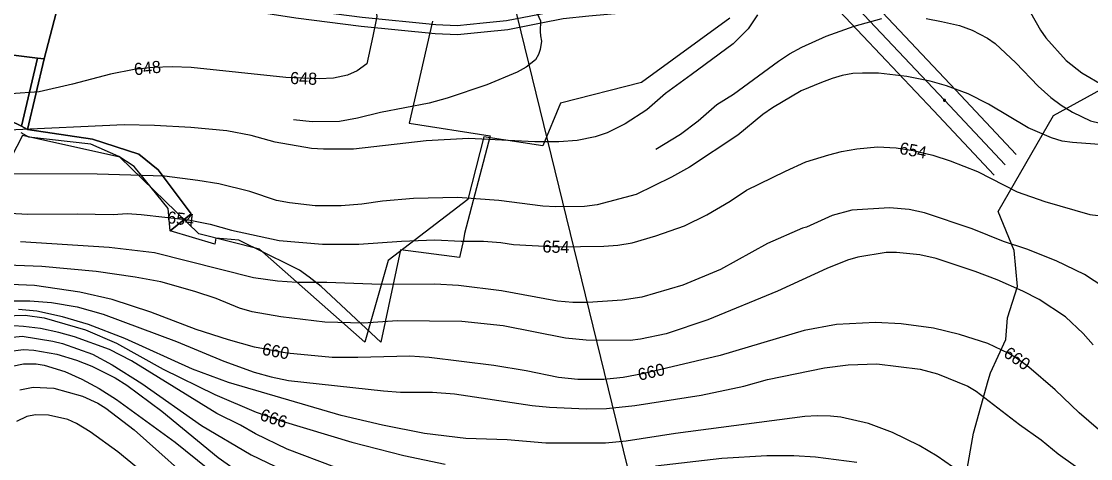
# Model space of a CAD drawing. Extents: x -709418 to -703832, y -1161719 to -1157826.
# Drawn here: x -706777 to -706070, y -1161142 to -1160852 of the extents above; entities that cross this region are included whole.
import ezdxf

# ---------------------------------------------------------------- set-up
doc = ezdxf.new("R2010")
doc.units = 0
for name, color, linetype in [('102_obvod PÚ', 7, 'Continuous'), ('103_hranice KÚ', 7, 'Continuous'), ('120_vrstevnice hlavní', 7, 'Continuous'), ('121_vrstevnice hlavní_popis', 7, 'Continuous'), ('122_vrstevnice základní', 7, 'Continuous'), ('124_vrstevnice doplňková', 7, 'Continuous'), ('206_TTP_KN', 7, 'Continuous'), ('210_ostatní plocha_KN', 7, 'Continuous'), ('501_vodní tok', 7, 'Continuous'), ('514 odvodnění - LPIS', 7, 'Continuous'), ('705_el VN nadzemní_E.ON', 7, 'Continuous'), ('723_radioreléová trasa_UAP', 7, 'Continuous'), ('735_OP sítí TI', 7, 'Continuous')]:
    doc.layers.add(name, color=color, linetype=linetype)

# ---------------------------------------------------------------- blocks, each defined once
blk = doc.blocks.new('Elektro - Implicitní$0$VN4601')
for points in [[(1.2, 0), (1.2, 0.1), (1.2, 0.3), (1.2, 0.4), (1.1, 0.5), (1.1, 0.6), (1, 0.7), (0.9, 0.8), (0.8, 0.9), (0.7, 1), (0.6, 1.1), (0.5, 1.1), (0.4, 1.2), (0.3, 1.2), (0.1, 1.2), (0, 1.2), (-0.1, 1.2), (-0.3, 1.2), (-0.4, 1.2), (-0.5, 1.1), (-0.6, 1.1), (-0.7, 1), (-0.8, 0.9), (-0.9, 0.8), (-1, 0.7), (-1.1, 0.6), (-1.1, 0.5), (-1.2, 0.4), (-1.2, 0.3), (-1.2, 0.1), (-1.2, 0), (-1.2, -0.1), (-1.2, -0.3), (-1.2, -0.4), (-1.1, -0.5), (-1.1, -0.6), (-1, -0.7), (-0.9, -0.8), (-0.8, -0.9), (-0.7, -1), (-0.6, -1.1), (-0.5, -1.1), (-0.4, -1.2), (-0.3, -1.2), (-0.1, -1.2), (0, -1.2), (0.1, -1.2), (0.3, -1.2), (0.4, -1.2), (0.5, -1.1), (0.6, -1.1), (0.7, -1), (0.8, -0.9), (0.9, -0.8), (1, -0.7), (1.1, -0.6), (1.1, -0.5), (1.2, -0.4), (1.2, -0.3), (1.2, -0.1), (1.2, 0)], [(0.9, 0), (0.9, 0.1), (0.9, 0.2), (0.9, 0.3), (0.8, 0.4), (0.8, 0.5), (0.7, 0.5), (0.7, 0.6), (0.6, 0.7), (0.5, 0.7), (0.5, 0.8), (0.4, 0.8), (0.3, 0.9), (0.2, 0.9), (0.1, 0.9), (0, 0.9), (-0.1, 0.9), (-0.2, 0.9), (-0.3, 0.9), (-0.4, 0.8), (-0.5, 0.8), (-0.5, 0.7), (-0.6, 0.7), (-0.7, 0.6), (-0.7, 0.5), (-0.8, 0.5), (-0.8, 0.4), (-0.9, 0.3), (-0.9, 0.2), (-0.9, 0.1), (-0.9, 0), (-0.9, -0.1), (-0.9, -0.2), (-0.9, -0.3), (-0.8, -0.4), (-0.8, -0.5), (-0.7, -0.5), (-0.7, -0.6), (-0.6, -0.7), (-0.5, -0.7), (-0.5, -0.8), (-0.4, -0.8), (-0.3, -0.9), (-0.2, -0.9), (-0.1, -0.9), (0, -0.9), (0.1, -0.9), (0.2, -0.9), (0.3, -0.9), (0.4, -0.8), (0.5, -0.8), (0.5, -0.7), (0.6, -0.7), (0.7, -0.6), (0.7, -0.5), (0.8, -0.5), (0.8, -0.4), (0.9, -0.3), (0.9, -0.2), (0.9, -0.1), (0.9, 0)], [(0.6, 0), (0.6, 0.1), (0.6, 0.1), (0.6, 0.2), (0.6, 0.2), (0.5, 0.3), (0.5, 0.4), (0.5, 0.4), (0.4, 0.5), (0.4, 0.5), (0.3, 0.5), (0.2, 0.6), (0.2, 0.6), (0.1, 0.6), (0.1, 0.6), (0, 0.6), (-0.1, 0.6), (-0.1, 0.6), (-0.2, 0.6), (-0.3, 0.6), (-0.3, 0.5), (-0.4, 0.5), (-0.4, 0.5), (-0.5, 0.4), (-0.5, 0.4), (-0.5, 0.3), (-0.6, 0.2), (-0.6, 0.2), (-0.6, 0.1), (-0.6, 0.1), (-0.6, 0), (-0.6, -0.1), (-0.6, -0.1), (-0.6, -0.2), (-0.6, -0.3), (-0.5, -0.3), (-0.5, -0.4), (-0.5, -0.4), (-0.4, -0.5), (-0.4, -0.5), (-0.3, -0.5), (-0.3, -0.6), (-0.2, -0.6), (-0.1, -0.6), (-0.1, -0.6), (0, -0.6), (0.1, -0.6), (0.1, -0.6), (0.2, -0.6), (0.2, -0.6), (0.3, -0.5), (0.4, -0.5), (0.4, -0.5), (0.5, -0.4), (0.5, -0.4), (0.5, -0.3), (0.6, -0.3), (0.6, -0.2), (0.6, -0.1), (0.6, -0.1), (0.6, 0)], [(0.3, 0), (0.3, 0), (0.3, 0.1), (0.3, 0.1), (0.3, 0.1), (0.3, 0.2), (0.2, 0.2), (0.2, 0.2), (0.2, 0.2), (0.2, 0.2), (0.2, 0.3), (0.1, 0.3), (0.1, 0.3), (0.1, 0.3), (0, 0.3), (0, 0.3), (0, 0.3), (-0.1, 0.3), (-0.1, 0.3), (-0.1, 0.3), (-0.2, 0.3), (-0.2, 0.2), (-0.2, 0.2), (-0.2, 0.2), (-0.3, 0.2), (-0.3, 0.2), (-0.3, 0.1), (-0.3, 0.1), (-0.3, 0.1), (-0.3, 0), (-0.3, 0), (-0.3, 0), (-0.3, -0.1), (-0.3, -0.1), (-0.3, -0.1), (-0.3, -0.2), (-0.3, -0.2), (-0.2, -0.2), (-0.2, -0.2), (-0.2, -0.3), (-0.2, -0.3), (-0.1, -0.3), (-0.1, -0.3), (-0.1, -0.3), (0, -0.3), (0, -0.3), (0, -0.3), (0.1, -0.3), (0.1, -0.3), (0.1, -0.3), (0.2, -0.3), (0.2, -0.3), (0.2, -0.2), (0.2, -0.2), (0.2, -0.2), (0.3, -0.2), (0.3, -0.1), (0.3, -0.1), (0.3, -0.1), (0.3, 0), (0.3, 0)]]:
    blk.add_lwpolyline(points)

msp = doc.modelspace()

# ---------------------------------------------------------------- linework, layer by layer
at = {"layer": '102_obvod PÚ'}
msp.add_lwpolyline([(-706505.26, -1160852.31), (-706520.68, -1160919.75), (-706467.16, -1160928.03), (-706484.08, -1160992.76), (-706484.91, -1160996.87), (-706487.48, -1161008.61), (-706526.37, -1161003.54), (-706539.47, -1161064.56), (-706578.86, -1161027.7), (-706586.74, -1161021.71), (-706593.27, -1161017.07), (-706599.48, -1161013.93), (-706633.22, -1160997.07), (-706648.49, -1160995.78), (-706649.27, -1160999.85), (-706678.6, -1160991.04), (-706680.03, -1160976.27), (-706702.51, -1160948.44), (-706712.71, -1160941.87), (-706731.05, -1160933.59), (-706772.01, -1160928.96), (-706777.08, -1160926.03)], dxfattribs=at)
at = {"layer": '103_hranice KÚ'}
msp.add_lwpolyline([(-706152.5, -1161152.34), (-706147.72, -1161124.93), (-706138.1, -1161089.98), (-706136.46, -1161084.87), (-706126.36, -1161062.88), (-706125.32, -1161048.45), (-706118.78, -1161027.74), (-706120.86, -1161004.08), (-706131.38, -1160978.09), (-706094.9, -1160914.73), (-706056.71, -1160893.7)], dxfattribs=at)
at = {"layer": '120_vrstevnice hlavní'}
for points in [[(-706109.98, -1160846.56), (-706103.56, -1160858.24), (-706100, -1160863.37), (-706086.47, -1160878.33), (-706076.21, -1160886.46), (-706061.81, -1160894.72), (-706051.55, -1160898.71), (-706020.78, -1160908.4), (-706007.1, -1160912.11), (-705983.16, -1160920.23), (-705966.06, -1160927.92), (-705955.94, -1160934.62), (-705949.1, -1160940.89), (-705943.4, -1160948.02), (-705935.39, -1160959.89), (-705930.01, -1160971.67), (-705926.3, -1160984.49), (-705922.17, -1161014.42), (-705914.19, -1161044.34), (-705910.91, -1161052.89), (-705903.65, -1161065.72), (-705896.95, -1161074.83), (-705888.83, -1161083.1)], [(-706290.52, -1160848.13), (-706296.64, -1160857.39), (-706306.62, -1160867.22), (-706334.26, -1160887.74), (-706351.36, -1160900.14), (-706363.76, -1160910.82), (-706378.01, -1160920.23), (-706389.84, -1160926.07), (-706397.82, -1160928.78), (-706409.79, -1160931.2), (-706421.75, -1160932.06), (-706437.71, -1160932.06), (-706481.6, -1160929.78), (-706509.53, -1160931.49), (-706557.41, -1160937.04), (-706577.36, -1160937.04), (-706585.34, -1160936.47), (-706609.28, -1160932.2), (-706625.24, -1160927.92), (-706641.2, -1160924.79), (-706665.13, -1160922.65), (-706689.07, -1160921.37), (-706709.02, -1160920.94), (-706785.44, -1160924.43)], [(-706065.23, -1161122.43), (-706077.92, -1161111.46), (-706093.87, -1161096.07), (-706111.12, -1161081.25), (-706119.38, -1161075.12), (-706124.51, -1161072.13), (-706138.33, -1161065.57), (-706157, -1161059.45), (-706174.1, -1161055.46), (-706195.47, -1161052.46), (-706212.57, -1161051.61), (-706238.22, -1161052.89), (-706259.6, -1161056.88), (-706315.17, -1161073.55), (-706366.47, -1161085.66), (-706379.29, -1161088.09), (-706392.11, -1161089.37), (-706409.22, -1161089.37), (-706422.04, -1161087.94), (-706443.41, -1161083.67), (-706464.79, -1161080.11), (-706507.54, -1161074.69), (-706520.36, -1161073.98), (-706554.56, -1161074.83), (-706571.66, -1161074.69), (-706601.58, -1161071.84), (-706622.96, -1161067.85), (-706640.06, -1161063.15), (-706661.43, -1161056.31), (-706691.35, -1161044.77), (-706717, -1161036.5), (-706738.38, -1161031.52), (-706768.3, -1161027.24), (-706795.23, -1161025.96)], [(-706790.81, -1161062.15), (-706776.57, -1161060.73), (-706756.33, -1161063.86), (-706749.78, -1161065.57), (-706730.11, -1161072.56), (-706717, -1161079.54), (-706697.34, -1161092.08), (-706658.01, -1161119.86), (-706625.24, -1161139.1), (-706599.02, -1161151.78)]]:
    msp.add_lwpolyline(points, dxfattribs=at)
at = {"layer": '122_vrstevnice základní'}
for points in [[(-706546.58, -1160840.15), (-706542.78, -1160844.42), (-706541.99, -1160849.16), (-706544.64, -1160862.2), (-706548.72, -1160880.47), (-706555.13, -1160885.17), (-706561.4, -1160887.88), (-706570.8, -1160889.88), (-706580.21, -1160890.45), (-706602.15, -1160889.59), (-706664.85, -1160882.9), (-706677.29, -1160882.43), (-706689.93, -1160882.9), (-706702.47, -1160884.32), (-706718.14, -1160887.31), (-706743.22, -1160894.01), (-706765.17, -1160899), (-706783.97, -1160900.28), (-706800.73, -1160898.5)], [(-706037.88, -1160935.76), (-706082.33, -1160932.62), (-706089.17, -1160931.63), (-706096.3, -1160929.49), (-706111.69, -1160922.79), (-706137.91, -1160907.12), (-706151.3, -1160900.42), (-706165.69, -1160895.01), (-706176.38, -1160891.87), (-706191.91, -1160888.88), (-706210.58, -1160886.6), (-706221.2, -1160886.57), (-706227.41, -1160886.95), (-706234.52, -1160888.2), (-706241.11, -1160890.08), (-706248.2, -1160892.73), (-706261.59, -1160898.43), (-706280.69, -1160909.54), (-706286.96, -1160913.96), (-706303.48, -1160927.64), (-706335.4, -1160948.87), (-706347.37, -1160955.43), (-706370.74, -1160966.97), (-706396.39, -1160973.81), (-706404.94, -1160974.8), (-706423.75, -1160975.09), (-706432.3, -1160974.66), (-706461.37, -1160970.96), (-706488.73, -1160968.82), (-706517.8, -1160969.53), (-706538.31, -1160971.38), (-706551.99, -1160973.38), (-706565.67, -1160974.38), (-706582.77, -1160974.38), (-706599.87, -1160972.52), (-706608.42, -1160970.81), (-706626.09, -1160964.97), (-706646.61, -1160959.84), (-706660.29, -1160957.56), (-706682.52, -1160954.85), (-706726.98, -1160953.43), (-706782.17, -1160953.16)], [(-706784.42, -1160979.23), (-706773.02, -1160979.95), (-706740.09, -1160979.79), (-706716.43, -1160980.08), (-706707.03, -1160979.51), (-706697.91, -1160980.08), (-706666.56, -1160983.64), (-706652.31, -1160986.63), (-706638.06, -1160990.62), (-706606.71, -1160997.46), (-706577.93, -1160999.88), (-706553.99, -1160999.74), (-706525.78, -1160997.75), (-706503.83, -1160996.89), (-706486.45, -1160997.89), (-706471.63, -1160997.89), (-706460.23, -1160998.74), (-706451.68, -1161000.03), (-706422.89, -1161001.59), (-706392.11, -1161001.17), (-706382.71, -1161000.45), (-706373.31, -1160998.89), (-706357.63, -1160994.18), (-706338.82, -1160987.63), (-706324, -1160980.36), (-706308.61, -1160971.38), (-706297.78, -1160964.12), (-706272.07, -1160951.4), (-706258.49, -1160945.26), (-706243.32, -1160940.77), (-706235.09, -1160938.47), (-706224.83, -1160936.61), (-706211.15, -1160935.48), (-706198.89, -1160936.05), (-706187.64, -1160937.76), (-706174.67, -1160940.89), (-706163.27, -1160944.59), (-706145.03, -1160951.72), (-706118.81, -1160965.26), (-706100.57, -1160971.67), (-706070.93, -1160980.22), (-706035.6, -1160984.35)], [(-706061.53, -1161028.24), (-706074.35, -1161019.83), (-706093.02, -1161010.71), (-706112.54, -1161003.02), (-706127.93, -1160998.03), (-706148.73, -1160989.62), (-706180.08, -1160979.08), (-706190.34, -1160976.94), (-706203.31, -1160975.66), (-706228.25, -1160977.37), (-706241.07, -1160980.79), (-706258.03, -1160988.48), (-706260.88, -1160989.2), (-706283.82, -1160999.31), (-706315.03, -1161016.55), (-706339.96, -1161026.96), (-706367.04, -1161034.94), (-706379.86, -1161036.93), (-706402.66, -1161038.36), (-706412.64, -1161038.36), (-706422.61, -1161037.5), (-706459.66, -1161030.66), (-706488.16, -1161027.1), (-706503.83, -1161026.24), (-706539.45, -1161026.53), (-706575.08, -1161025.1), (-706595.03, -1161025.1), (-706607.85, -1161024.25), (-706623.53, -1161021.97), (-706689.07, -1161005.44), (-706719, -1161002.02), (-706777.6, -1160998.21)], [(-706068.65, -1161066.29), (-706075.35, -1161058.88), (-706087.04, -1161047.9), (-706104.42, -1161036.36), (-706115.11, -1161030.8), (-706132.06, -1161023.39), (-706146.6, -1161017.84), (-706172.53, -1161009.29), (-706183.22, -1161006.86), (-706198.61, -1161005.3), (-706205.45, -1161005.3), (-706224.26, -1161008.29), (-706231.1, -1161010.43), (-706244.78, -1161015.98), (-706277.27, -1161030.95), (-706323.43, -1161049.9), (-706350.79, -1161059.16), (-706367.89, -1161062.58), (-706374.73, -1161063.44), (-706403.8, -1161063.29), (-706417.48, -1161062.01), (-706458.52, -1161053.75), (-706485.88, -1161051.04), (-706528.62, -1161050.47), (-706550.85, -1161052.04), (-706576.5, -1161051.32), (-706605.57, -1161047.9), (-706624.38, -1161044.48), (-706632.93, -1161042.2), (-706648.18, -1161035.79), (-706662.28, -1161031.09), (-706684.8, -1161024.82), (-706701.9, -1161021.68), (-706727.55, -1161017.98), (-706763.46, -1161014.56), (-706814.95, -1161012.49)], [(-706783.69, -1161037.22), (-706771.44, -1161037.36), (-706757.19, -1161038.36), (-706740.09, -1161041.35), (-706722.99, -1161046.05), (-706674.54, -1161064.29), (-706643.19, -1161077.26), (-706623.24, -1161084.38), (-706611.84, -1161087.66), (-706600.44, -1161090.08), (-706537.74, -1161096.92), (-706526.35, -1161097.63), (-706505.26, -1161097.63), (-706490.72, -1161098.77), (-706439.42, -1161106.47), (-706428.02, -1161107.61), (-706403.83, -1161108.69), (-706390.41, -1161108.6), (-706371.6, -1161106.61), (-706327.71, -1161099.77), (-706299.49, -1161093.64), (-706283.82, -1161089.37), (-706246.2, -1161081.53), (-706230.53, -1161079.54), (-706211.72, -1161078.97), (-706182.93, -1161082.53), (-706171.53, -1161085.52), (-706151.59, -1161093.64), (-706145.89, -1161097.06), (-706117.39, -1161119.15), (-706103.14, -1161129.27), (-706091.74, -1161138.53), (-706080.34, -1161146.65)], [(-706151.59, -1161154.06), (-706171.82, -1161139.95), (-706183.65, -1161132.97), (-706201.32, -1161124.42), (-706217.13, -1161118.44), (-706235.37, -1161114.31), (-706242.21, -1161113.59), (-706251.13, -1161113.27), (-706259.31, -1161113.74), (-706344.81, -1161124.99), (-706377.3, -1161130.12), (-706390.97, -1161131.41), (-706430.3, -1161131.41), (-706455.95, -1161129.27), (-706483.31, -1161128.27), (-706510.67, -1161125.14), (-706538.31, -1161119.58), (-706565.67, -1161113.17), (-706640.06, -1161091.22), (-706663.99, -1161082.53), (-706708.74, -1161062.15), (-706732.68, -1161053.03), (-706749.78, -1161047.76), (-706766.88, -1161044.06), (-706778.85, -1161042.92)], [(-706802.21, -1161047.62), (-706774.57, -1161046.76), (-706762.03, -1161048.47), (-706734.67, -1161056.45), (-706714.15, -1161065.29), (-706683.37, -1161082.39), (-706649.18, -1161099.34), (-706621.82, -1161111.03), (-706604.72, -1161116.87), (-706558.55, -1161130.69), (-706524.35, -1161139.53), (-706496.99, -1161145.37)], [(-706501.55, -1161163.75), (-706537.18, -1161156.2), (-706559.97, -1161150.5), (-706569.95, -1161147.36), (-706601.3, -1161135.39), (-706622.39, -1161125.28), (-706632.22, -1161119.58), (-706647.75, -1161111.74), (-706704.18, -1161076.97), (-706718.71, -1161069.56), (-706741.8, -1161061.01), (-706752.2, -1161058.16), (-706764.31, -1161055.6), (-706775.71, -1161054.17), (-706788.28, -1161053.41), (-706806.56, -1161055.05), (-706820.81, -1161059.48)], [(-706785.97, -1161070.7), (-706775.71, -1161069.56), (-706768.87, -1161069.85), (-706753.48, -1161072.56), (-706740.66, -1161076.55), (-706730.4, -1161080.54), (-706715.01, -1161088.23), (-706707.31, -1161093.07), (-706684.23, -1161110.31), (-706646.9, -1161140.95), (-706629.8, -1161153.06)], [(-706789.53, -1161081.82), (-706775.71, -1161078.97), (-706767.16, -1161078.97), (-706762.03, -1161079.82), (-706748.35, -1161083.95), (-706736.95, -1161089.08), (-706725.55, -1161095.21), (-706714.15, -1161102.62), (-706675.39, -1161130.83), (-706638.92, -1161160.05)], [(-706778.13, -1161096.07), (-706769.16, -1161094.36), (-706755.48, -1161095.07), (-706736.67, -1161100.34), (-706726.41, -1161105.04), (-706721.28, -1161108.32), (-706702.47, -1161122.71), (-706655.45, -1161164.61)], [(-706572.51, -1161229.44), (-706596.74, -1161218.18), (-706616.69, -1161207.64), (-706641.2, -1161193.25), (-706662.57, -1161178.86), (-706713.3, -1161137.1), (-706731.54, -1161124), (-706740.66, -1161118.44), (-706746.36, -1161115.73), (-706759.18, -1161112.88), (-706767.73, -1161112.74), (-706773.43, -1161113.74), (-706780.13, -1161117.16)], [(-706357.92, -1161146.37), (-706314.03, -1161141.38), (-706284.39, -1161139.53), (-706266.44, -1161139.53), (-706252.19, -1161140.52), (-706224.83, -1161144.09)]]:
    msp.add_lwpolyline(points, dxfattribs=at)
at = {"layer": '124_vrstevnice doplňková'}
for points in [[(-706558.01, -1160764.02), (-706551.42, -1160768.33), (-706539.31, -1160778.3), (-706532.19, -1160785.86), (-706525.21, -1160794.83), (-706517.65, -1160802.81), (-706505.97, -1160811.08), (-706486.45, -1160822.05), (-706472.48, -1160827.32), (-706461.67, -1160830.53), (-706453.13, -1160833.79), (-706449.11, -1160836.3), (-706442.42, -1160840.72), (-706436.19, -1160847.18), (-706433.82, -1160851.92), (-706434.25, -1160859.11)], [(-706357.69, -1160936.85), (-706341.39, -1160927.07), (-706329.7, -1160918.23), (-706317.31, -1160907.4), (-706306.48, -1160900.56), (-706276.7, -1160878.76), (-706269.3, -1160873.91), (-706261.31, -1160869.5), (-706245.2, -1160862.23), (-706226.68, -1160855.54), (-706208.3, -1160850.55)], [(-706178.94, -1160850.41), (-706168.97, -1160852.47), (-706157, -1160855.11), (-706148.73, -1160858.24), (-706138.48, -1160863.52), (-706133.35, -1160866.94), (-706119.81, -1160879.76), (-706105.13, -1160895.29), (-706096.72, -1160902.84), (-706089.89, -1160907.83), (-706082.33, -1160912.39), (-706070.36, -1160918.09), (-706057.68, -1160921.37)], [(-706434.25, -1160859.11), (-706433.87, -1160861.87), (-706433.35, -1160865.51), (-706434.15, -1160871.07), (-706435.16, -1160874.41), (-706437.29, -1160877.91), (-706443.41, -1160882.75), (-706449.4, -1160886.03), (-706469.35, -1160894.44), (-706495.57, -1160903.13), (-706507.54, -1160906.55), (-706539.74, -1160912.68), (-706554.84, -1160916.38), (-706566.81, -1160918.66), (-706584.77, -1160918.95), (-706597.16, -1160917.52)]]:
    msp.add_lwpolyline(points, dxfattribs=at)
at = {"layer": '206_TTP_KN'}
for p, q in [((-706761.91, -1160877.27), (-706742.31, -1160801.61)), ((-706505.26, -1160852.31), (-706520.68, -1160919.75)), ((-706825.57, -1160869.24), (-706766.34, -1160876.77)), ((-706766.34, -1160876.77), (-706776.94, -1160921.68)), ((-706772.94, -1160923.92), (-706761.91, -1160877.27)), ((-706776.94, -1160921.68), (-706816.66, -1160902.57)), ((-706729.98, -1160930.43), (-706772.94, -1160923.92)), ((-706520.68, -1160919.75), (-706467.16, -1160928.03)), ((-706699.42, -1160940.22), (-706729.98, -1160930.43)), ((-706467.16, -1160928.03), (-706484.08, -1160992.76)), ((-706686.54, -1160950.69), (-706699.42, -1160940.22)), ((-706664.78, -1160979.82), (-706686.54, -1160950.69)), ((-706678.6, -1160991.04), (-706664.78, -1160979.82)), ((-706649.27, -1160999.85), (-706678.6, -1160991.04)), ((-706648.49, -1160995.78), (-706649.27, -1160999.85)), ((-706633.22, -1160997.07), (-706648.49, -1160995.78)), ((-706484.08, -1160992.76), (-706484.91, -1160996.87)), ((-706599.48, -1161013.93), (-706633.22, -1160997.07)), ((-706484.91, -1160996.87), (-706487.48, -1161008.61)), ((-706526.37, -1161003.54), (-706539.47, -1161064.56)), ((-706487.48, -1161008.61), (-706526.37, -1161003.54)), ((-706593.27, -1161017.07), (-706599.48, -1161013.93)), ((-706586.74, -1161021.71), (-706593.27, -1161017.07)), ((-706578.86, -1161027.7), (-706586.74, -1161021.71)), ((-706539.47, -1161064.56), (-706578.86, -1161027.7))]:
    msp.add_line(p, q, dxfattribs=at)
at = {"layer": '210_ostatní plocha_KN'}
for p, q in [((-706742.31, -1160801.61), (-706761.91, -1160877.27)), ((-706766.34, -1160876.77), (-706825.57, -1160869.24)), ((-706776.94, -1160921.68), (-706766.34, -1160876.77)), ((-706761.91, -1160877.27), (-706772.94, -1160923.92)), ((-706766.34, -1160876.77), (-706761.91, -1160877.27)), ((-706761.91, -1160877.27), (-706766.34, -1160876.77)), ((-706816.66, -1160902.57), (-706776.94, -1160921.68)), ((-706772.94, -1160923.92), (-706776.94, -1160921.68)), ((-706776.94, -1160921.68), (-706772.94, -1160923.92)), ((-706772.94, -1160923.92), (-706729.98, -1160930.43)), ((-706772.01, -1160928.96), (-706777.08, -1160926.03)), ((-706731.05, -1160933.59), (-706772.01, -1160928.96)), ((-706729.98, -1160930.43), (-706699.42, -1160940.22)), ((-706712.71, -1160941.87), (-706731.05, -1160933.59)), ((-706702.51, -1160948.44), (-706712.71, -1160941.87)), ((-706699.42, -1160940.22), (-706686.54, -1160950.69)), ((-706680.03, -1160976.27), (-706702.51, -1160948.44)), ((-706686.54, -1160950.69), (-706664.78, -1160979.82)), ((-706678.6, -1160991.04), (-706680.03, -1160976.27)), ((-706664.78, -1160979.82), (-706678.6, -1160991.04))]:
    msp.add_line(p, q, dxfattribs=at)
at = {"layer": '501_vodní tok'}
msp.add_lwpolyline([(-706294.74, -1160832), (-706344.96, -1160836.67), (-706361.92, -1160838.95), (-706380.23, -1160840.97), (-706402.58, -1160842.99), (-706419.81, -1160844.75), (-706434.62, -1160847.79), (-706456.43, -1160852.08), (-706471.78, -1160853.59), (-706489.01, -1160855.36), (-706503.02, -1160854.6), (-706551.76, -1160849.8), (-706594.84, -1160844.25), (-706638.19, -1160837.68), (-706729.87, -1160806.74), (-706754.65, -1160798.66), (-706775.37, -1160792.42), (-706776.87, -1160792.14)], dxfattribs=at)
at = {"layer": '514 odvodnění - LPIS'}
msp.add_lwpolyline([(-706308.75, -1160850.16), (-706367.19, -1160892.85), (-706420.74, -1160906.42), (-706432.45, -1160934.76), (-706471.46, -1160928.76), (-706481.87, -1160970.29), (-706534.64, -1161010.56), (-706550.06, -1161064.57), (-706619.6, -1161003.14), (-706659.67, -1160992.92), (-706711.99, -1160942.16), (-706776.18, -1160927.91), (-706787.7, -1160950.13), (-706809.5, -1160968.74), (-706841.42, -1160992.53), (-706869.63, -1160996.86), (-706885.11, -1160969.68), (-706884.16, -1160922.97), (-706863.97, -1160871.89), (-706791.27, -1160822.65)], dxfattribs=at)
at = {"layer": '705_el VN nadzemní_E.ON'}
msp.add_lwpolyline([(-706126.79, -1160947.26), (-706166.94, -1160904.58), (-706239.08, -1160827.82), (-706352.93, -1160805.53), (-706485.08, -1160779.84), (-706590.79, -1160759.31), (-706626.96, -1160690.96), (-706657.04, -1160633.68)], dxfattribs=at)
at = {"layer": '723_radioreléová trasa_UAP'}
msp.add_lwpolyline([(-707182.2, -1157850.62), (-706271.36, -1161577.76)], dxfattribs=at)
at = {"layer": '735_OP sítí TI'}
for points in [[(-706119.51, -1160940.41), (-706159.66, -1160897.73), (-706234, -1160818.62), (-706351.01, -1160795.71), (-706483.17, -1160770.02), (-706584.19, -1160750.4), (-706618.11, -1160686.3), (-706648.19, -1160629.03)], [(-706134.08, -1160954.11), (-706174.22, -1160911.43), (-706244.16, -1160837.01), (-706354.84, -1160815.34), (-706486.99, -1160789.66), (-706597.39, -1160768.21), (-706635.81, -1160695.62), (-706665.89, -1160638.33)], [(-706294.18, -1160837.97), (-706344.28, -1160842.63), (-706361.19, -1160844.9), (-706379.63, -1160846.94), (-706402, -1160848.96), (-706418.9, -1160850.69), (-706433.44, -1160853.67), (-706455.56, -1160858.02), (-706471.18, -1160859.56), (-706488.87, -1160861.38), (-706503.47, -1160860.59), (-706552.43, -1160855.77), (-706595.67, -1160850.19), (-706639.61, -1160843.53), (-706731.76, -1160812.44), (-706756.44, -1160804.39), (-706776.8, -1160798.25), (-706777.98, -1160798.03)]]:
    msp.add_lwpolyline(points, dxfattribs=at)

# ---------------------------------------------------------------- block references
at = {"layer": '705_el VN nadzemní_E.ON', "xscale": 0.4999999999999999, "yscale": 0.4999999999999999, "rotation": -46.45687500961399}
msp.add_blockref('Elektro - Implicitní$0$VN4601', (-706166.94, -1160904.58), dxfattribs=at)

# ---------------------------------------------------------------- texts
at = {"layer": '121_vrstevnice hlavní_popis'}
for s, rotation, p in [('648', 5.89468, (-706702.14, -1160888.08)), ('648', 357.84199, (-706599.54, -1160893.76)), ('654', 349.21212, (-706197.14, -1160939.96)), ('654', 353.17095, (-706680.97, -1160985.84)), ('654', 358.37242, (-706432.72, -1161005.26)), ('660', 349.63859, (-706618.37, -1161072.89)), ('660', 325.85135, (-706128.54, -1161073.68)), ('660', 12.96739, (-706368.56, -1161090.21)), ('666', 341.49066, (-706619.96, -1161115.96))]:
    msp.add_text(s, height=8, rotation=rotation, dxfattribs=at).set_placement(p)

doc.saveas('drawing.dxf')
